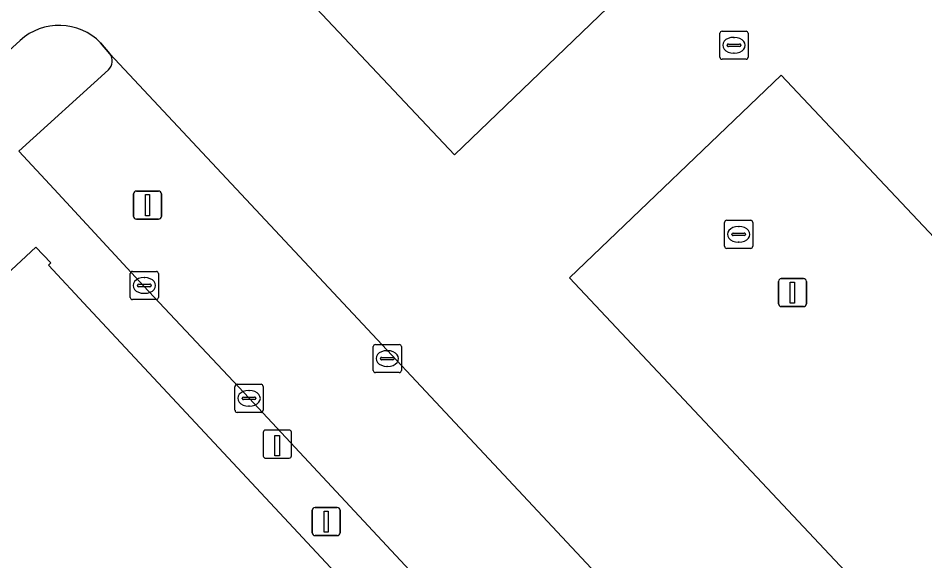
# Model space of a CAD drawing. Extents: x 159817 to 160765, y 380688 to 381638.
# Drawn here: x 160144.16 to 160176.42, y 381546.48 to 381565.8 of the extents above; entities that cross this region are included whole.
import ezdxf

# ---------------------------------------------------------------- set-up
doc = ezdxf.new("R2010")
doc.units = 0
for name, color, linetype in [('IMGEO_Kolk', 7, 'Continuous'), ('IMGEO_Laadpaal', 7, 'Continuous'), ('IMGEO_Lichtmast', 7, 'Continuous'), ('IMGEO_Pand', 7, 'Continuous'), ('IMGEO_Parkeervlak_open', 7, 'Continuous'), ('IMGEO_Rijbaan_lokaal_gesloten', 7, 'Continuous'), ('IMGEO_Voetpad_open', 7, 'Continuous')]:
    doc.layers.add(name, color=color, linetype=linetype)

msp = doc.modelspace()

# ---------------------------------------------------------------- linework, layer by layer
at = {"layer": 'IMGEO_Kolk'}
for p, q in [((160169.13, 381564.405), (160169.13, 381565.257)), ((160169.205, 381565.331), (160170.057, 381565.331)), ((160170.131, 381565.257), (160170.131, 381564.405)), ((160169.432, 381564.874), (160169.83, 381564.874)), ((160169.618, 381565.111), (160169.643, 381565.111)), ((160169.389, 381564.825), (160169.389, 381564.837)), ((160169.827, 381564.788), (160169.429, 381564.788)), ((160169.641, 381564.551), (160169.616, 381564.551)), ((160169.873, 381564.837), (160169.873, 381564.825)), ((160170.057, 381564.331), (160169.205, 381564.331)), ((160169.297, 381557.675), (160169.297, 381558.527)), ((160169.372, 381558.601), (160170.224, 381558.601)), ((160170.298, 381558.527), (160170.298, 381557.675)), ((160169.556, 381558.095), (160169.556, 381558.107)), ((160169.599, 381558.144), (160169.997, 381558.144)), ((160169.785, 381558.381), (160169.81, 381558.381)), ((160170.04, 381558.107), (160170.04, 381558.095)), ((160169.994, 381558.058), (160169.596, 381558.058)), ((160169.808, 381557.821), (160169.783, 381557.821)), ((160170.224, 381557.601), (160169.372, 381557.601)), ((160148.15, 381555.855), (160148.15, 381556.707)), ((160148.225, 381556.781), (160149.077, 381556.781)), ((160148.638, 381556.561), (160148.663, 381556.561)), ((160149.151, 381556.707), (160149.151, 381555.855)), ((160148.409, 381556.275), (160148.409, 381556.287)), ((160148.847, 381556.238), (160148.449, 381556.238)), ((160148.452, 381556.324), (160148.85, 381556.324)), ((160148.893, 381556.287), (160148.893, 381556.275)), ((160148.661, 381556.001), (160148.636, 381556.001)), ((160149.077, 381555.781), (160148.225, 381555.781)), ((160156.794, 381553.254), (160156.794, 381554.106)), ((160156.869, 381554.18), (160157.721, 381554.18)), ((160157.282, 381553.96), (160157.307, 381553.96)), ((160157.795, 381554.106), (160157.795, 381553.254)), ((160157.053, 381553.674), (160157.053, 381553.686)), ((160157.491, 381553.637), (160157.093, 381553.637)), ((160157.096, 381553.723), (160157.494, 381553.723)), ((160157.537, 381553.686), (160157.537, 381553.674)), ((160157.305, 381553.4), (160157.28, 381553.4)), ((160157.721, 381553.18), (160156.869, 381553.18)), ((160151.875, 381551.839), (160151.875, 381552.691)), ((160151.95, 381552.765), (160152.802, 381552.765)), ((160152.876, 381552.691), (160152.876, 381551.839)), ((160152.177, 381552.308), (160152.575, 381552.308)), ((160152.363, 381552.545), (160152.388, 381552.545)), ((160152.134, 381552.259), (160152.134, 381552.271)), ((160152.572, 381552.222), (160152.174, 381552.222)), ((160152.386, 381551.985), (160152.361, 381551.985)), ((160152.618, 381552.271), (160152.618, 381552.259)), ((160152.802, 381551.765), (160151.95, 381551.765))]:
    msp.add_line(p, q, dxfattribs=at)
for points in [[(160169.13, 381564.405), (160169.13, 381565.257)], [(160169.205, 381565.331), (160170.057, 381565.331)], [(160170.131, 381565.257), (160170.131, 381564.405)], [(160170.057, 381564.331), (160169.205, 381564.331)], [(160169.297, 381557.675), (160169.297, 381558.527)], [(160169.372, 381558.601), (160170.224, 381558.601)], [(160170.298, 381558.527), (160170.298, 381557.675)], [(160170.224, 381557.601), (160169.372, 381557.601)], [(160148.15, 381555.855), (160148.15, 381556.707)], [(160148.225, 381556.781), (160149.077, 381556.781)], [(160149.151, 381556.707), (160149.151, 381555.855)], [(160149.077, 381555.781), (160148.225, 381555.781)], [(160156.794, 381553.254), (160156.794, 381554.106)], [(160156.869, 381554.18), (160157.721, 381554.18)], [(160157.795, 381554.106), (160157.795, 381553.254)], [(160157.721, 381553.18), (160156.869, 381553.18)], [(160151.875, 381551.839), (160151.875, 381552.691)], [(160151.95, 381552.765), (160152.802, 381552.765)], [(160152.876, 381552.691), (160152.876, 381551.839)], [(160152.802, 381551.765), (160151.95, 381551.765)]]:
    msp.add_lwpolyline(points, dxfattribs=at)
for centre, radius, start, end in [((160169.207, 381565.255), 0.0765, 91.552, 178.448), ((160169.207, 381565.255), 0.0765, 91.552, 178.448), ((160170.055, 381565.255), 0.0765, 1.552, 88.448), ((160170.055, 381565.255), 0.0765, 1.552, 88.448), ((160169.429, 381564.834), 0.0403, 85.8775, 175.7526), ((160169.834, 381564.836), 0.0386, 1.7309, 96.639), ((160169.426, 381564.824), 0.0366, 178.938, 274.7102), ((160169.83, 381564.831), 0.043, 264.8664, 352.4533), ((160169.207, 381564.407), 0.0765, 181.552, 268.448), ((160169.207, 381564.407), 0.0765, 181.552, 268.448), ((160170.055, 381564.407), 0.0765, 271.552, 358.448), ((160170.055, 381564.407), 0.0765, 271.552, 358.448), ((160169.374, 381558.525), 0.0765, 91.552, 178.448), ((160169.374, 381558.525), 0.0765, 91.552, 178.448), ((160170.222, 381558.525), 0.0765, 1.552, 88.448), ((160170.222, 381558.525), 0.0765, 1.552, 88.448), ((160169.596, 381558.104), 0.0403, 85.8775, 175.7526), ((160169.593, 381558.094), 0.0366, 178.938, 274.7102), ((160169.997, 381558.101), 0.043, 264.8664, 352.4533), ((160170.001, 381558.106), 0.0386, 1.7309, 96.639), ((160169.374, 381557.677), 0.0765, 181.552, 268.448), ((160169.374, 381557.677), 0.0765, 181.552, 268.448), ((160170.222, 381557.677), 0.0765, 271.552, 358.448), ((160170.222, 381557.677), 0.0765, 271.552, 358.448), ((160148.227, 381556.705), 0.0765, 91.552, 178.448), ((160148.227, 381556.705), 0.0765, 91.552, 178.448), ((160149.075, 381556.705), 0.0765, 1.552, 88.448), ((160149.075, 381556.705), 0.0765, 1.552, 88.448), ((160148.449, 381556.284), 0.0403, 85.8775, 175.7526), ((160148.446, 381556.274), 0.0366, 178.938, 274.7102), ((160148.85, 381556.281), 0.043, 264.8664, 352.4533), ((160148.854, 381556.286), 0.0386, 1.7309, 96.639), ((160148.227, 381555.857), 0.0765, 181.552, 268.448), ((160148.227, 381555.857), 0.0765, 181.552, 268.448), ((160149.075, 381555.857), 0.0765, 271.552, 358.448), ((160149.075, 381555.857), 0.0765, 271.552, 358.448), ((160156.871, 381554.104), 0.0765, 91.552, 178.448), ((160156.871, 381554.104), 0.0765, 91.552, 178.448), ((160157.719, 381554.104), 0.0765, 1.552, 88.448), ((160157.719, 381554.104), 0.0765, 1.552, 88.448), ((160157.093, 381553.683), 0.0403, 85.8775, 175.7526), ((160157.09, 381553.673), 0.0366, 178.938, 274.7102), ((160157.494, 381553.68), 0.043, 264.8664, 352.4533), ((160157.498, 381553.685), 0.0386, 1.7309, 96.639), ((160156.871, 381553.256), 0.0765, 181.552, 268.448), ((160156.871, 381553.256), 0.0765, 181.552, 268.448), ((160157.719, 381553.256), 0.0765, 271.552, 358.448), ((160157.719, 381553.256), 0.0765, 271.552, 358.448), ((160151.952, 381552.689), 0.0765, 91.552, 178.448), ((160151.952, 381552.689), 0.0765, 91.552, 178.448), ((160152.8, 381552.689), 0.0765, 1.552, 88.448), ((160152.8, 381552.689), 0.0765, 1.552, 88.448), ((160152.174, 381552.268), 0.0403, 85.8775, 175.7526), ((160152.579, 381552.27), 0.0386, 1.7309, 96.639), ((160152.171, 381552.258), 0.0366, 178.938, 274.7102), ((160152.575, 381552.265), 0.043, 264.8664, 352.4533), ((160151.952, 381551.841), 0.0765, 181.552, 268.448), ((160151.952, 381551.841), 0.0765, 181.552, 268.448), ((160152.8, 381551.841), 0.0765, 271.552, 358.448), ((160152.8, 381551.841), 0.0765, 271.552, 358.448)]:
    msp.add_arc(centre, radius, start, end, dxfattribs=at)
for centre, major_axis, ratio, start_param, end_param in [((160169.617, 381564.831), (-0.387, 0.002), 0.722429, 4.712389, 7.853982), ((160169.642, 381564.831), (-0.39, 0.002), 0.717154, 1.570796, 4.712389), ((160169.784, 381558.101), (-0.387, 0.002), 0.722429, 4.712389, 7.853982), ((160169.809, 381558.101), (-0.39, 0.002), 0.717154, 1.570796, 4.712389), ((160148.637, 381556.281), (-0.387, 0.002), 0.722429, 4.712389, 7.853982), ((160148.662, 381556.281), (-0.39, 0.002), 0.717154, 1.570796, 4.712389), ((160157.281, 381553.68), (-0.387, 0.002), 0.722429, 4.712389, 7.853982), ((160157.306, 381553.68), (-0.39, 0.002), 0.717154, 1.570796, 4.712389), ((160152.362, 381552.265), (-0.387, 0.002), 0.722429, 4.712389, 7.853982), ((160152.387, 381552.265), (-0.39, 0.002), 0.717154, 1.570796, 4.712389)]:
    msp.add_ellipse(centre, major_axis=major_axis, ratio=ratio, start_param=start_param, end_param=end_param, dxfattribs=at)
at = {"layer": 'IMGEO_Laadpaal'}
for p, q in [((160152.882, 381551.05), (160152.882, 381550.209)), ((160152.882, 381551.05), (160152.882, 381550.209)), ((160153.798, 381551.134), (160152.957, 381551.134)), ((160153.798, 381551.134), (160152.957, 381551.134)), ((160153.882, 381550.218), (160153.882, 381551.059)), ((160153.882, 381550.218), (160153.882, 381551.059)), ((160152.966, 381550.134), (160153.807, 381550.134)), ((160152.966, 381550.134), (160153.807, 381550.134))]:
    msp.add_line(p, q, dxfattribs=at)
msp.add_lwpolyline([(160153.297, 381550.947), (160153.457, 381550.947), (160153.457, 381550.214), (160153.297, 381550.214), (160153.297, 381550.947)], dxfattribs=at)
for centre, start, end in [((160152.96, 381551.056), 92.4484, 184.2845), ((160152.96, 381551.056), 92.4484, 184.2845), ((160153.804, 381551.056), 2.4484, 94.2845), ((160153.804, 381551.056), 2.4484, 94.2845), ((160152.96, 381550.212), 182.4484, 274.2845), ((160152.96, 381550.212), 182.4484, 274.2845), ((160153.804, 381550.212), 272.4484, 4.2845), ((160153.804, 381550.212), 272.4484, 4.2845)]:
    msp.add_arc(centre, 0.0779, start, end, dxfattribs=at)
at = {"layer": 'IMGEO_Lichtmast'}
for p, q in [((160148.266, 381558.74), (160148.266, 381559.54)), ((160148.266, 381559.54), (160148.266, 381558.74)), ((160148.366, 381559.64), (160149.156, 381559.64)), ((160149.156, 381559.64), (160148.366, 381559.64)), ((160149.256, 381559.54), (160149.256, 381558.74)), ((160149.256, 381558.74), (160149.256, 381559.54)), ((160149.156, 381558.64), (160148.366, 381558.64)), ((160148.366, 381558.64), (160149.156, 381558.64)), ((160171.314, 381556.528), (160172.104, 381556.528)), ((160172.104, 381556.528), (160171.314, 381556.528)), ((160171.214, 381555.628), (160171.214, 381556.428)), ((160171.214, 381556.428), (160171.214, 381555.628)), ((160172.204, 381556.428), (160172.204, 381555.628)), ((160172.204, 381555.628), (160172.204, 381556.428)), ((160172.104, 381555.528), (160171.314, 381555.528)), ((160171.314, 381555.528), (160172.104, 381555.528)), ((160154.625, 381547.478), (160154.625, 381548.278)), ((160154.625, 381548.278), (160154.625, 381547.478)), ((160154.725, 381548.378), (160155.515, 381548.378)), ((160155.515, 381548.378), (160154.725, 381548.378)), ((160155.615, 381548.278), (160155.615, 381547.478)), ((160155.615, 381547.478), (160155.615, 381548.278)), ((160155.515, 381547.378), (160154.725, 381547.378)), ((160154.725, 381547.378), (160155.515, 381547.378))]:
    msp.add_line(p, q, dxfattribs=at)
for points in [[(160148.686, 381559.515), (160148.836, 381559.515), (160148.836, 381558.765), (160148.686, 381558.765), (160148.686, 381559.515)], [(160171.634, 381556.403), (160171.784, 381556.403), (160171.784, 381555.653), (160171.634, 381555.653), (160171.634, 381556.403)], [(160155.045, 381548.253), (160155.195, 381548.253), (160155.195, 381547.503), (160155.045, 381547.503), (160155.045, 381548.253)]]:
    msp.add_lwpolyline(points, dxfattribs=at)
for centre, start, end in [((160148.366, 381559.54), 90, 180), ((160148.366, 381559.54), 90, 180), ((160149.156, 381559.54), 0, 90), ((160149.156, 381559.54), 360, 90), ((160148.366, 381558.74), 180, 270), ((160148.366, 381558.74), 180, 270), ((160149.156, 381558.74), 270, 0), ((160149.156, 381558.74), 270, 0), ((160171.314, 381556.428), 90, 180), ((160171.314, 381556.428), 90, 180), ((160172.104, 381556.428), 0, 90), ((160172.104, 381556.428), 360, 90), ((160171.314, 381555.628), 180, 270), ((160171.314, 381555.628), 180, 270), ((160172.104, 381555.628), 270, 0), ((160172.104, 381555.628), 270, 0), ((160154.725, 381548.278), 90, 180), ((160154.725, 381548.278), 90, 180), ((160155.515, 381548.278), 0, 90), ((160155.515, 381548.278), 360, 90), ((160154.725, 381547.478), 180, 270), ((160154.725, 381547.478), 180, 270), ((160155.515, 381547.478), 270, 0), ((160155.515, 381547.478), 270, 0)]:
    msp.add_arc(centre, 0.1, start, end, dxfattribs=at)
at = {"layer": 'IMGEO_Pand'}
msp.add_lwpolyline([(160136.541, 381499.13), (160158.414, 381519.521), (160164.391, 381525.076), (160164.33, 381525.142), (160167.175, 381527.829), (160167.378, 381533.282), (160161.919, 381539.126), (160146.654, 381555.482), (160145.234, 381557.004), (160145.323, 381557.087), (160144.79, 381557.649), (160113.199, 381528.195), (160119.346, 381519.968), (160118.329, 381519.207), (160111.628, 381528.176), (160101.421, 381541.836), (160083.587, 381530.947)], dxfattribs=at)
at = {"layer": 'IMGEO_Parkeervlak_open'}
for points in [[(160168.356, 381542.145), (160147.424, 381564.531)], [(160147.372, 381563.952), (160144.189, 381561.066), (160145.44, 381559.711), (160148.62, 381556.267), (160152.376, 381552.265), (160160.863, 381543.169), (160163.891, 381539.906), (160164.645, 381539.139), (160167.792, 381542.099)]]:
    msp.add_lwpolyline(points, dxfattribs=at)
msp.add_lwpolyline([(160180.066, 381554.479), (160171.303, 381563.766), (160163.781, 381556.558), (160176.923, 381542.57), (160184.517, 381549.735), (160187.27, 381546.783), (160187.303, 381546.814), (160184.228, 381550.197)], close=True, dxfattribs=at)
msp.add_arc((160147.074, 381564.271), 0.436, 313.0658, 36.6703, dxfattribs=at)
at = {"layer": 'IMGEO_Rijbaan_lokaal_gesloten'}
for points in [[(160170.266, 381571.109), (160159.683, 381560.927), (160145.943, 381575.522)], [(160163.781, 381556.558), (160171.303, 381563.766), (160180.066, 381554.479), (160184.228, 381550.197), (160187.303, 381546.814), (160187.463, 381546.962), (160191.898, 381551.088), (160191.821, 381551.168), (160192.285, 381551.593), (160179.179, 381565.377), (160173.322, 381571.78)], [(160118.7, 381549.059), (160104.484, 381539.915), (160107.331, 381535.602), (160109.767, 381532.92), (160127.144, 381549.13), (160140.457, 381561.568), (160144.226, 381565)], [(160147.093, 381564.916), (160147.424, 381564.531), (160168.356, 381542.145), (160173.888, 381536.202), (160174.536, 381535.466)], [(160174.874, 381534.978), (160179.507, 381539.271), (160176.661, 381542.323), (160176.923, 381542.57), (160163.781, 381556.558)]]:
    msp.add_lwpolyline(points, dxfattribs=at)
msp.add_arc((160145.616, 381563.473), 2.065, 44.3304, 132.3131, dxfattribs=at)
at = {"layer": 'IMGEO_Voetpad_open'}
for points in [[(160145.943, 381575.522), (160159.683, 381560.927), (160170.266, 381571.109)], [(160144.226, 381565), (160140.457, 381561.568)], [(160147.424, 381564.531), (160147.093, 381564.916)], [(160167.792, 381542.099), (160164.645, 381539.139), (160163.891, 381539.906), (160160.863, 381543.169), (160152.376, 381552.265), (160148.62, 381556.267), (160145.44, 381559.711), (160144.189, 381561.066), (160147.372, 381563.952)], [(160113.199, 381528.195), (160144.79, 381557.649), (160145.323, 381557.087), (160145.234, 381557.004), (160146.654, 381555.482), (160161.919, 381539.126), (160167.378, 381533.282), (160167.175, 381527.829), (160164.33, 381525.142), (160164.391, 381525.076), (160158.414, 381519.521), (160136.541, 381499.13)]]:
    msp.add_lwpolyline(points, dxfattribs=at)
for centre, radius, start, end in [((160145.616, 381563.473), 2.065, 44.3304, 132.3131), ((160147.074, 381564.271), 0.436, 313.0658, 36.6703)]:
    msp.add_arc(centre, radius, start, end, dxfattribs=at)

doc.saveas('drawing.dxf')
